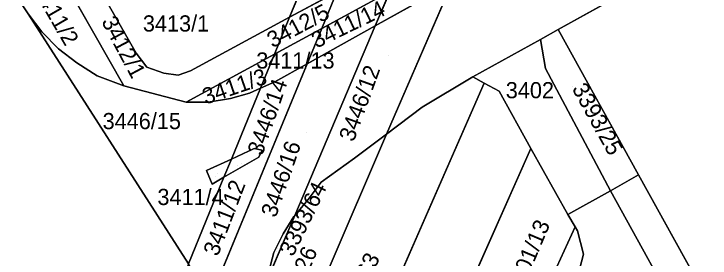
# Model space of a CAD drawing. Extents: x -262715 to -259381, y -1237238 to -1231182.
# Drawn here: x -261732.6 to -261646.7, y -1236239.1 to -1236208.9 of the extents above; entities that cross this region are included whole.
import ezdxf

# ---------------------------------------------------------------- set-up
doc = ezdxf.new("R2010")
doc.units = 0
for name, color, linetype in [('body_kn', 7, 'Continuous'), ('kladpar_druhypozemkov', 7, 'Continuous'), ('kladpar_hranice', 7, 'Continuous'), ('kladpar_parcelnecisla', 7, 'Continuous'), ('kladpar_plochy', 7, 'Continuous'), ('kladpar_sipky', 7, 'Continuous')]:
    doc.layers.add(name, color=color, linetype=linetype)

msp = doc.modelspace()

# ---------------------------------------------------------------- linework, layer by layer
at = {"layer": 'body_kn'}
for p, q in [((-261730.82, -1236208.93), (-261730.82, -1236208.93)), ((-261698.56, -1236209.32), (-261698.56, -1236209.32)), ((-261698.56, -1236209.32), (-261698.56, -1236209.32)), ((-261694.59, -1236210.71), (-261694.59, -1236210.71)), ((-261694.59, -1236210.71), (-261694.59, -1236210.71)), ((-261687.98, -1236210.38), (-261687.98, -1236210.38)), ((-261687.98, -1236210.38), (-261687.98, -1236210.38)), ((-261665.42, -1236210.86), (-261665.42, -1236210.86)), ((-261729.14, -1236211.14), (-261729.14, -1236211.14)), ((-261667.59, -1236212.07), (-261667.59, -1236212.07)), ((-261727.09, -1236213.24), (-261727.09, -1236213.24)), ((-261717.5, -1236213.76), (-261717.5, -1236213.76)), ((-261700.43, -1236213.89), (-261700.43, -1236213.89)), ((-261700.43, -1236213.89), (-261700.43, -1236213.89)), ((-261724.8, -1236214.96), (-261724.8, -1236214.96)), ((-261696.39, -1236215.08), (-261696.39, -1236215.08)), ((-261696.39, -1236215.08), (-261696.39, -1236215.08)), ((-261716.19, -1236215.52), (-261716.19, -1236215.52)), ((-261710.81, -1236215.95), (-261710.81, -1236215.95)), ((-261666.98, -1236215.69), (-261666.98, -1236215.69)), ((-261722.32, -1236216.58), (-261722.32, -1236216.58)), ((-261714.08, -1236216.26), (-261714.08, -1236216.26)), ((-261712.32, -1236216.49), (-261712.32, -1236216.49)), ((-261675.95, -1236216.71), (-261675.95, -1236216.71)), ((-261700.39, -1236217.31), (-261700.39, -1236217.31)), ((-261700.39, -1236217.31), (-261700.39, -1236217.31)), ((-261674.54, -1236217.48), (-261674.54, -1236217.48)), ((-261674.54, -1236217.48), (-261674.54, -1236217.48)), ((-261719.04, -1236217.82), (-261719.04, -1236217.82)), ((-261719.04, -1236217.82), (-261719.04, -1236217.82)), ((-261702.15, -1236218.1), (-261702.15, -1236218.1)), ((-261672.71, -1236218.49), (-261672.71, -1236218.49)), ((-261705.85, -1236219.4), (-261705.85, -1236219.4)), ((-261703.53, -1236218.72), (-261703.53, -1236218.72)), ((-261711.31, -1236219.82), (-261711.31, -1236219.82)), ((-261708.62, -1236219.84), (-261708.62, -1236219.84)), ((-261708.62, -1236219.84), (-261708.62, -1236219.84)), ((-261682.18, -1236220.45), (-261682.18, -1236220.45)), ((-261686.6, -1236223.78), (-261686.6, -1236223.78)), ((-261686.6, -1236223.78), (-261686.6, -1236223.78)), ((-261668.78, -1236225.55), (-261668.78, -1236225.55)), ((-261668.78, -1236225.55), (-261668.78, -1236225.55)), ((-261702.92, -1236225.58), (-261702.92, -1236225.58)), ((-261701.95, -1236225.78), (-261701.95, -1236225.78)), ((-261705.75, -1236226.88), (-261705.75, -1236226.88)), ((-261702.34, -1236226.65), (-261702.34, -1236226.65)), ((-261702.34, -1236226.65), (-261702.34, -1236226.65)), ((-261690.56, -1236226.76), (-261690.56, -1236226.76)), ((-261708.82, -1236228.29), (-261708.82, -1236228.29)), ((-261655.49, -1236228.82), (-261655.49, -1236228.82)), ((-261706.66, -1236229.12), (-261706.66, -1236229.12)), ((-261706.66, -1236229.12), (-261706.66, -1236229.12)), ((-261694.66, -1236229.73), (-261694.66, -1236229.73)), ((-261708.12, -1236229.95), (-261708.12, -1236229.95)), ((-261708.12, -1236229.95), (-261708.12, -1236229.95)), ((-261658.97, -1236230.8), (-261658.97, -1236230.8)), ((-261658.97, -1236230.8), (-261658.97, -1236230.8)), ((-261696.25, -1236231.88), (-261696.25, -1236231.88)), ((-261698.03, -1236233.95), (-261698.03, -1236233.95)), ((-261698.03, -1236233.95), (-261698.03, -1236233.95)), ((-261697.93, -1236233.84), (-261697.93, -1236233.84)), ((-261664.21, -1236233.74), (-261664.21, -1236233.74)), ((-261663.33, -1236235.25), (-261663.33, -1236235.25)), ((-261663.33, -1236235.25), (-261663.33, -1236235.25)), ((-261663.04, -1236235.75), (-261663.04, -1236235.75)), ((-261699.36, -1236236.13), (-261699.36, -1236236.13)), ((-261700.52, -1236238.41), (-261700.52, -1236238.41)), ((-261662.28, -1236238.61), (-261662.28, -1236238.61))]:
    msp.add_line(p, q, dxfattribs=at)
at = {"layer": 'kladpar_druhypozemkov'}
for p, q in [((-261712.35, -1236209.18), (-261712.35, -1236209.18)), ((-261696.18, -1236209.66), (-261696.18, -1236209.66)), ((-261691.06, -1236210.28), (-261691.06, -1236210.28)), ((-261697.94, -1236213.99), (-261697.94, -1236213.99)), ((-261686.4, -1236214.09), (-261686.4, -1236214.09)), ((-261704.88, -1236217.68), (-261704.88, -1236217.68)), ((-261668.43, -1236217.65), (-261668.43, -1236217.65)), ((-261663.68, -1236217.88), (-261663.68, -1236217.88)), ((-261715.79, -1236221.62), (-261715.79, -1236221.62)), ((-261702.4, -1236222.03), (-261702.4, -1236222.03)), ((-261696.47, -1236223.53), (-261696.47, -1236223.53)), ((-261704.53, -1236227.36), (-261704.53, -1236227.36)), ((-261707.47, -1236228.66), (-261707.47, -1236228.66)), ((-261700.07, -1236237.89), (-261700.07, -1236237.89))]:
    msp.add_line(p, q, dxfattribs=at)
at = {"layer": 'kladpar_hranice'}
for p, q in [((-261733.82, -1236191.73), (-261719.04, -1236217.82)), ((-261698.56, -1236209.32), (-261694.38, -1236199.11)), ((-261694.38, -1236199.11), (-261698.56, -1236209.32)), ((-261687.98, -1236210.38), (-261678.54, -1236205.12)), ((-261678.54, -1236205.12), (-261687.98, -1236210.38)), ((-261678.54, -1236205.12), (-261686.6, -1236223.78)), ((-261686.6, -1236223.78), (-261678.54, -1236205.12)), ((-261692.72, -1236206.17), (-261698.56, -1236209.32)), ((-261698.56, -1236209.32), (-261692.72, -1236206.17)), ((-261686.17, -1236206.12), (-261694.59, -1236210.71)), ((-261694.59, -1236210.71), (-261686.17, -1236206.12)), ((-261694.59, -1236210.71), (-261692.72, -1236206.17)), ((-261692.72, -1236206.17), (-261694.59, -1236210.71)), ((-261686.17, -1236206.12), (-261687.98, -1236210.38)), ((-261687.98, -1236210.38), (-261686.17, -1236206.12)), ((-261700.43, -1236213.89), (-261698.56, -1236209.32)), ((-261698.56, -1236209.32), (-261700.43, -1236213.89)), ((-261694.59, -1236210.71), (-261700.43, -1236213.89)), ((-261700.43, -1236213.89), (-261694.59, -1236210.71)), ((-261687.98, -1236210.38), (-261697.93, -1236233.84)), ((-261697.93, -1236233.84), (-261687.98, -1236210.38)), ((-261696.39, -1236215.08), (-261687.98, -1236210.38)), ((-261687.98, -1236210.38), (-261696.39, -1236215.08)), ((-261696.39, -1236215.08), (-261694.59, -1236210.71)), ((-261694.59, -1236210.71), (-261696.39, -1236215.08)), ((-261702.15, -1236218.1), (-261700.43, -1236213.89)), ((-261700.43, -1236213.89), (-261702.15, -1236218.1)), ((-261708.34, -1236244.08), (-261696.39, -1236215.08)), ((-261696.39, -1236215.08), (-261708.34, -1236244.08)), ((-261696.39, -1236215.08), (-261700.39, -1236217.31)), ((-261700.39, -1236217.31), (-261702.15, -1236218.1)), ((-261674.54, -1236217.48), (-261695.71, -1236265.87)), ((-261695.71, -1236265.87), (-261674.54, -1236217.48)), ((-261702.15, -1236218.1), (-261705.75, -1236226.88)), ((-261705.75, -1236226.88), (-261702.15, -1236218.1)), ((-261700.65, -1236256.54), (-261686.6, -1236223.78)), ((-261686.6, -1236223.78), (-261700.65, -1236256.54)), ((-261668.78, -1236225.55), (-261690.78, -1236275.18)), ((-261690.78, -1236275.18), (-261668.78, -1236225.55)), ((-261702.34, -1236226.65), (-261706.66, -1236229.12)), ((-261706.66, -1236229.12), (-261705.75, -1236226.88)), ((-261705.75, -1236226.88), (-261706.66, -1236229.12)), ((-261706.66, -1236229.12), (-261711.05, -1236239.83)), ((-261711.05, -1236239.83), (-261706.66, -1236229.12)), ((-261708.12, -1236229.95), (-261706.66, -1236229.12)), ((-261701.68, -1236242.67), (-261697.93, -1236233.84)), ((-261697.93, -1236233.84), (-261701.68, -1236242.67)), ((-261698.03, -1236233.95), (-261697.93, -1236233.84)), ((-261667.83, -1236245.14), (-261663.33, -1236235.25)), ((-261663.33, -1236235.25), (-261667.83, -1236245.14))]:
    msp.add_line(p, q, dxfattribs=at)
for points in [[(-261581.36, -1236167.21), (-261600.67, -1236176.48), (-261605.15, -1236178.63), (-261617.12, -1236184.38), (-261622.19, -1236186.81), (-261665.42, -1236210.86), (-261667.59, -1236212.07), (-261675.95, -1236216.71), (-261682.18, -1236220.45), (-261686.6, -1236223.78)], [(-261643.39, -1236367.05), (-261656.52, -1236343.65), (-261664.03, -1236328.88), (-261669.56, -1236317.51), (-261663.8, -1236314.33), (-261657.48, -1236310.84), (-261650.99, -1236307.26), (-261649.8, -1236309.44), (-261648.31, -1236308.55), (-261646.37, -1236307.39), (-261642.13, -1236304.86), (-261641.29, -1236304.36), (-261638.82, -1236302.88), (-261632.19, -1236298.92), (-261626.92, -1236295.77), (-261625.64, -1236295), (-261620.56, -1236291.97), (-261655.49, -1236228.82), (-261665.42, -1236210.86), (-261622.19, -1236186.81)], [(-261698.56, -1236209.32), (-261710.81, -1236215.95), (-261712.32, -1236216.49), (-261714.08, -1236216.26), (-261716.19, -1236215.52), (-261717.5, -1236213.76), (-261732.34, -1236187.71)], [(-261732.34, -1236187.71), (-261717.5, -1236213.76), (-261716.19, -1236215.52), (-261714.08, -1236216.26), (-261712.32, -1236216.49), (-261710.81, -1236215.95), (-261698.56, -1236209.32)], [(-261700.43, -1236213.89), (-261711.31, -1236219.82), (-261719.04, -1236217.82), (-261733.82, -1236191.73)], [(-261719.04, -1236217.82), (-261722.32, -1236216.58), (-261724.8, -1236214.96), (-261727.09, -1236213.24), (-261729.14, -1236211.14), (-261730.82, -1236208.93), (-261733.44, -1236204.89), (-261736.6, -1236199.28)], [(-261736.6, -1236199.28), (-261733.44, -1236204.89), (-261730.82, -1236208.93), (-261711.05, -1236239.83)], [(-261711.05, -1236239.83), (-261730.82, -1236208.93), (-261729.14, -1236211.14), (-261727.09, -1236213.24), (-261724.8, -1236214.96), (-261722.32, -1236216.58), (-261719.04, -1236217.82), (-261711.31, -1236219.82), (-261708.62, -1236219.84), (-261705.85, -1236219.4), (-261703.53, -1236218.72), (-261702.15, -1236218.1)], [(-261658.97, -1236230.8), (-261666.98, -1236215.69), (-261667.59, -1236212.07), (-261665.42, -1236210.86), (-261655.49, -1236228.82), (-261658.97, -1236230.8)], [(-261658.97, -1236230.8), (-261664.21, -1236233.74), (-261668.78, -1236225.55), (-261672.71, -1236218.49), (-261674.54, -1236217.48), (-261675.95, -1236216.71), (-261667.59, -1236212.07), (-261666.98, -1236215.69), (-261658.97, -1236230.8)], [(-261708.62, -1236219.84), (-261711.31, -1236219.82), (-261700.43, -1236213.89)], [(-261702.15, -1236218.1), (-261700.39, -1236217.31), (-261696.39, -1236215.08)], [(-261686.6, -1236223.78), (-261682.18, -1236220.45), (-261675.95, -1236216.71), (-261674.54, -1236217.48)], [(-261674.54, -1236217.48), (-261672.71, -1236218.49), (-261668.78, -1236225.55)], [(-261702.15, -1236218.1), (-261703.53, -1236218.72), (-261705.85, -1236219.4), (-261708.62, -1236219.84)], [(-261686.6, -1236223.78), (-261690.56, -1236226.76), (-261694.66, -1236229.73), (-261696.25, -1236231.88), (-261697.93, -1236233.84)], [(-261697.93, -1236233.84), (-261696.25, -1236231.88), (-261694.66, -1236229.73), (-261690.56, -1236226.76), (-261686.6, -1236223.78)], [(-261668.78, -1236225.55), (-261664.21, -1236233.74), (-261663.33, -1236235.25)], [(-261706.66, -1236229.12), (-261702.34, -1236226.65), (-261701.95, -1236225.78), (-261702.92, -1236225.58), (-261705.75, -1236226.88)], [(-261705.75, -1236226.88), (-261702.92, -1236225.58), (-261701.95, -1236225.78), (-261702.34, -1236226.65)], [(-261705.75, -1236226.88), (-261708.82, -1236228.29), (-261708.12, -1236229.95)], [(-261706.66, -1236229.12), (-261708.12, -1236229.95), (-261708.82, -1236228.29), (-261705.75, -1236226.88)], [(-261625.64, -1236295), (-261625.33, -1236291.87), (-261626.79, -1236289.24), (-261644.4, -1236257.5), (-261646.96, -1236258.92), (-261648.55, -1236256.09), (-261645.88, -1236254.67), (-261649.3, -1236248.36), (-261658.97, -1236230.8), (-261655.49, -1236228.82), (-261620.56, -1236291.97), (-261625.64, -1236295)], [(-261663.05, -1236241.63), (-261662.28, -1236238.61), (-261663.04, -1236235.75), (-261663.33, -1236235.25), (-261664.21, -1236233.74), (-261658.97, -1236230.8), (-261649.3, -1236248.36)], [(-261697.93, -1236233.84), (-261698.03, -1236233.95), (-261699.36, -1236236.13), (-261700.52, -1236238.41), (-261701.33, -1236241.54), (-261701.68, -1236242.67)], [(-261701.68, -1236242.67), (-261701.33, -1236241.54), (-261700.52, -1236238.41), (-261699.36, -1236236.13), (-261698.03, -1236233.95)], [(-261663.33, -1236235.25), (-261663.04, -1236235.75), (-261662.28, -1236238.61), (-261663.05, -1236241.63), (-261664.71, -1236243.37), (-261667.83, -1236245.14)]]:
    msp.add_lwpolyline(points, dxfattribs=at)
at = {"layer": 'kladpar_plochy'}
for p, q in [((-261665.42, -1236210.86), (-261622.19, -1236186.81)), ((-261655.49, -1236228.82), (-261665.42, -1236210.86)), ((-261620.56, -1236291.97), (-261655.49, -1236228.82))]:
    msp.add_line(p, q, dxfattribs=at)
for points in [[(-261678.54, -1236205.12), (-261669.86, -1236200.27), (-261646.86, -1236187.4), (-261626.81, -1236176.66), (-261618.4, -1236171.96), (-261595.33, -1236159.18), (-261581.36, -1236167.21), (-261600.67, -1236176.48), (-261605.15, -1236178.63), (-261617.12, -1236184.38), (-261622.19, -1236186.81), (-261665.42, -1236210.86), (-261667.59, -1236212.07), (-261675.95, -1236216.71), (-261682.18, -1236220.45), (-261686.6, -1236223.78)], [(-261698.56, -1236209.32), (-261710.81, -1236215.95), (-261712.32, -1236216.49), (-261714.08, -1236216.26), (-261716.19, -1236215.52), (-261717.5, -1236213.76), (-261732.34, -1236187.71), (-261731.01, -1236184.09), (-261721.67, -1236200.65), (-261712.7, -1236207.24), (-261702.89, -1236202.83), (-261701.26, -1236202.14), (-261694.38, -1236199.11)], [(-261700.43, -1236213.89), (-261711.31, -1236219.82), (-261719.04, -1236217.82), (-261733.82, -1236191.73), (-261732.34, -1236187.71), (-261717.5, -1236213.76), (-261716.19, -1236215.52), (-261714.08, -1236216.26), (-261712.32, -1236216.49), (-261710.81, -1236215.95), (-261698.56, -1236209.32)], [(-261719.04, -1236217.82), (-261722.32, -1236216.58), (-261724.8, -1236214.96), (-261727.09, -1236213.24), (-261729.14, -1236211.14), (-261730.82, -1236208.93), (-261733.44, -1236204.89), (-261736.6, -1236199.28), (-261733.82, -1236191.73)], [(-261692.72, -1236206.17), (-261698.56, -1236209.32), (-261694.38, -1236199.11), (-261688.91, -1236196.71)], [(-261678.54, -1236205.12), (-261687.98, -1236210.38), (-261686.17, -1236206.12), (-261676.76, -1236200.99)], [(-261686.17, -1236206.12), (-261694.59, -1236210.71), (-261692.72, -1236206.17), (-261684.25, -1236201.59)], [(-261687.98, -1236210.38), (-261678.54, -1236205.12), (-261686.6, -1236223.78), (-261690.56, -1236226.76), (-261694.66, -1236229.73), (-261696.25, -1236231.88), (-261697.93, -1236233.84)], [(-261694.59, -1236210.71), (-261700.43, -1236213.89), (-261698.56, -1236209.32), (-261692.72, -1236206.17)], [(-261687.98, -1236210.38), (-261696.39, -1236215.08), (-261694.59, -1236210.71), (-261686.17, -1236206.12)], [(-261708.12, -1236229.95), (-261706.66, -1236229.12), (-261711.05, -1236239.83), (-261730.82, -1236208.93), (-261729.14, -1236211.14), (-261727.09, -1236213.24), (-261724.8, -1236214.96), (-261722.32, -1236216.58), (-261719.04, -1236217.82), (-261711.31, -1236219.82), (-261708.62, -1236219.84), (-261705.85, -1236219.4), (-261703.53, -1236218.72), (-261702.15, -1236218.1), (-261705.75, -1236226.88), (-261708.82, -1236228.29)], [(-261696.39, -1236215.08), (-261687.98, -1236210.38), (-261697.93, -1236233.84), (-261698.03, -1236233.95), (-261699.36, -1236236.13), (-261700.52, -1236238.41), (-261701.33, -1236241.54), (-261701.68, -1236242.67), (-261704.69, -1236249.77), (-261708.34, -1236244.08)], [(-261700.39, -1236217.31), (-261702.15, -1236218.1), (-261700.43, -1236213.89), (-261694.59, -1236210.71), (-261696.39, -1236215.08)], [(-261658.97, -1236230.8), (-261666.98, -1236215.69), (-261667.59, -1236212.07), (-261665.42, -1236210.86), (-261655.49, -1236228.82)], [(-261658.97, -1236230.8), (-261664.21, -1236233.74), (-261668.78, -1236225.55), (-261672.71, -1236218.49), (-261674.54, -1236217.48), (-261675.95, -1236216.71), (-261667.59, -1236212.07), (-261666.98, -1236215.69)], [(-261708.62, -1236219.84), (-261711.31, -1236219.82), (-261700.43, -1236213.89), (-261702.15, -1236218.1), (-261703.53, -1236218.72), (-261705.85, -1236219.4)], [(-261706.66, -1236229.12), (-261702.34, -1236226.65), (-261701.95, -1236225.78), (-261702.92, -1236225.58), (-261705.75, -1236226.88), (-261702.15, -1236218.1), (-261700.39, -1236217.31), (-261696.39, -1236215.08), (-261708.34, -1236244.08), (-261711.05, -1236239.83)], [(-261686.6, -1236223.78), (-261682.18, -1236220.45), (-261675.95, -1236216.71), (-261674.54, -1236217.48), (-261695.71, -1236265.87), (-261700.65, -1236256.54)], [(-261674.54, -1236217.48), (-261672.71, -1236218.49), (-261668.78, -1236225.55), (-261690.78, -1236275.18), (-261690.88, -1236274.99), (-261695.71, -1236265.87)], [(-261686.6, -1236223.78), (-261700.65, -1236256.54), (-261702.02, -1236253.95), (-261702.44, -1236252.47), (-261702.65, -1236250.88), (-261702.61, -1236245.64), (-261701.68, -1236242.67), (-261697.93, -1236233.84), (-261696.25, -1236231.88), (-261694.66, -1236229.73), (-261690.56, -1236226.76)], [(-261668.78, -1236225.55), (-261664.21, -1236233.74), (-261663.33, -1236235.25), (-261667.83, -1236245.14), (-261670.25, -1236246.52), (-261669.25, -1236248.27), (-261675.6, -1236262.26), (-261685.79, -1236284.68), (-261690.78, -1236275.18)], [(-261702.34, -1236226.65), (-261706.66, -1236229.12), (-261705.75, -1236226.88), (-261702.92, -1236225.58), (-261701.95, -1236225.78)], [(-261706.66, -1236229.12), (-261708.12, -1236229.95), (-261708.82, -1236228.29), (-261705.75, -1236226.88)], [(-261625.64, -1236295), (-261625.33, -1236291.87), (-261626.79, -1236289.24), (-261644.4, -1236257.5), (-261646.96, -1236258.92), (-261648.55, -1236256.09), (-261645.88, -1236254.67), (-261649.3, -1236248.36), (-261658.97, -1236230.8), (-261655.49, -1236228.82), (-261620.56, -1236291.97)], [(-261698.03, -1236233.95), (-261697.93, -1236233.84), (-261701.68, -1236242.67), (-261701.33, -1236241.54), (-261700.52, -1236238.41), (-261699.36, -1236236.13)], [(-261663.33, -1236235.25), (-261663.04, -1236235.75), (-261662.28, -1236238.61), (-261663.05, -1236241.63), (-261664.71, -1236243.37), (-261667.83, -1236245.14)]]:
    msp.add_lwpolyline(points, close=True, dxfattribs=at)
for points in [[(-261733.44, -1236204.89), (-261730.82, -1236208.93), (-261711.05, -1236239.83), (-261716.1, -1236252.17), (-261720.21, -1236244.8), (-261721.47, -1236243.37), (-261723.19, -1236242.73), (-261724.79, -1236243.32), (-261725.88, -1236244.88), (-261726.35, -1236246.66), (-261726.44, -1236249.08), (-261725.61, -1236258.28), (-261725.18, -1236259.86), (-261724.32, -1236261.43), (-261721.76, -1236266), (-261727.04, -1236278.88), (-261732.83, -1236268.65)], [(-261663.05, -1236241.63), (-261662.28, -1236238.61), (-261663.04, -1236235.75), (-261663.33, -1236235.25), (-261664.21, -1236233.74), (-261658.97, -1236230.8), (-261649.3, -1236248.36)]]:
    msp.add_lwpolyline(points, dxfattribs=at)
at = {"layer": 'kladpar_sipky'}
for p, q in [((-261705.02, -1236227.71), (-261705.02, -1236227.71)), ((-261707.71, -1236228.99), (-261707.71, -1236228.99)), ((-261700.2, -1236238.27), (-261700.2, -1236238.27))]:
    msp.add_line(p, q, dxfattribs=at)

# ---------------------------------------------------------------- texts
at = {"layer": 'kladpar_parcelnecisla'}
for s, rotation, p in [('3411/2', 300, (-261730.306, -1236205.945)), ('3411/14', 26, (-261695.238, -1236213.217)), ('3412/5', 28, (-261700.667, -1236213.182)), ('3412/1', 298, (-261721.834, -1236209.853)), ('3411/3', 19, (-261708.919, -1236220.145)), ('3446/12', 70, (-261690.651, -1236224.834)), ('3446/14', 71, (-261701.937, -1236226.538)), ('3393/25', 299, (-261663.767, -1236218.151)), ('3446/16', 71, (-261700.267, -1236234.208)), ('3411/12', 69, (-261707.423, -1236238.983)), ('3393/64', 64, (-261698.147, -1236239.032)), ('3401/13', 67, (-261670.144, -1236243.825)), ('3393/126', 67, (-261699.432, -1236248.494)), ('3393/63', 64, (-261691.592, -1236247.784))]:
    msp.add_text(s, height=2, rotation=rotation, dxfattribs=at).set_placement(p)
for s, p in [('3413/1', (-261716.666, -1236211.1)), ('3411/13', (-261702.677, -1236215.68)), ('3402', (-261671.88, -1236219.35)), ('3446/15', (-261721.639, -1236223.17)), ('3411/4', (-261714.873, -1236232.55))]:
    msp.add_text(s, height=2, dxfattribs=at).set_placement(p)

doc.saveas('drawing.dxf')
